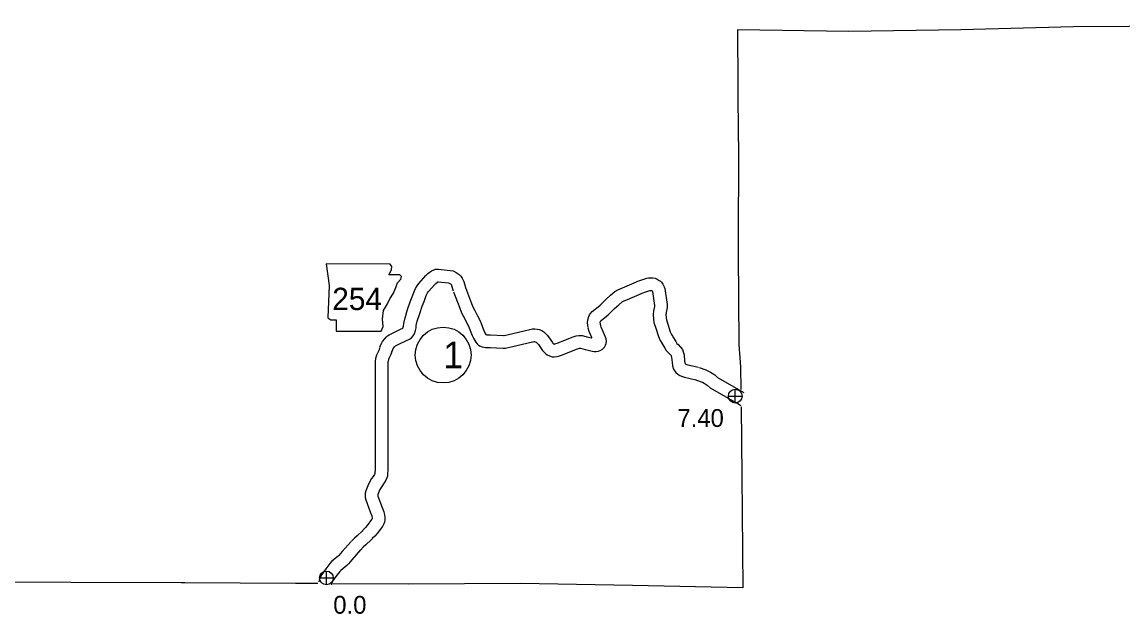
# Model space of a CAD drawing. Extents: x -939622 to -934245, y 1383184 to 1385301.
# Drawn here: x -935018.5 to -934940.3, y 1383949.8 to 1383991.8 of the extents above; entities that cross this region are included whole.
import ezdxf

# ---------------------------------------------------------------- set-up
doc = ezdxf.new("R2010")
doc.units = 0
for name, color, linetype in [('Level 10', 7, 'Continuous'), ('Level 2', 7, 'Continuous'), ('Level 21', 7, 'Continuous'), ('Level 25', 7, 'Continuous'), ('Level 26', 7, 'Continuous'), ('Level 27', 7, 'Continuous')]:
    doc.layers.add(name, color=color, linetype=linetype)

msp = doc.modelspace()

# ---------------------------------------------------------------- linework, layer by layer
at = {"layer": 'Level 10'}
for points in [[(-934993.08, 1383968.751), (-934992.992, 1383968.976), (-934992.896, 1383969.162), (-934992.736, 1383969.366), (-934992.629, 1383969.479), (-934992.531, 1383969.563), (-934992.421, 1383969.637), (-934992.187, 1383969.759), (-934991.565, 1383970.054), (-934991.445, 1383970.104), (-934991.42, 1383970.177), (-934991.404, 1383970.263), (-934991.382, 1383970.451), (-934991.295, 1383970.842), (-934991.11, 1383971.429), (-934990.923, 1383971.98), (-934990.78, 1383972.338), (-934990.624, 1383972.768), (-934990.556, 1383972.93), (-934990.437, 1383973.121), (-934990.323, 1383973.272), (-934989.827, 1383973.843), (-934989.684, 1383973.981), (-934989.409, 1383974.181), (-934989.297, 1383974.239), (-934989.141, 1383974.291), (-934988.906, 1383974.295), (-934988.079, 1383974.217), (-934987.883, 1383974.177), (-934987.657, 1383974.074), (-934987.46, 1383973.928), (-934987.329, 1383973.792), (-934987.244, 1383973.672), (-934987.181, 1383973.564), (-934987.129, 1383973.428), (-934987.007, 1383973)], [(-934992.242, 1383968.422), (-934992.17, 1383968.605), (-934992.134, 1383968.675), (-934992.053, 1383968.778), (-934992.009, 1383968.826), (-934991.987, 1383968.845), (-934991.961, 1383968.862), (-934991.786, 1383968.953), (-934991.199, 1383969.232), (-934990.982, 1383969.323), (-934990.83, 1383969.425), (-934990.712, 1383969.561), (-934990.628, 1383969.714), (-934990.547, 1383969.946), (-934990.513, 1383970.13), (-934990.494, 1383970.301), (-934990.425, 1383970.608), (-934990.254, 1383971.15), (-934990.079, 1383971.668), (-934989.939, 1383972.016), (-934989.785, 1383972.441), (-934989.754, 1383972.516), (-934989.694, 1383972.61), (-934989.623, 1383972.706), (-934989.175, 1383973.222), (-934989.105, 1383973.289), (-934988.96, 1383973.394), (-934988.94, 1383973.395), (-934988.213, 1383973.326), (-934988.164, 1383973.316), (-934988.116, 1383973.294), (-934988.055, 1383973.248), (-934988.024, 1383973.217), (-934988.002, 1383973.186), (-934987.995, 1383973.173), (-934987.983, 1383973.141), (-934987.872, 1383972.754)], [(-934978.288, 1383970.168), (-934978.34, 1383970.481), (-934978.325, 1383970.696), (-934978.246, 1383970.943), (-934978.187, 1383971.059), (-934978.116, 1383971.159), (-934977.996, 1383971.301), (-934977.466, 1383971.732), (-934977.038, 1383972.157), (-934976.714, 1383972.45), (-934976.393, 1383972.721), (-934976.19, 1383972.834), (-934975.858, 1383972.984), (-934975.186, 1383973.261), (-934974.869, 1383973.404)], [(-934974.845, 1383973.414), (-934974.416, 1383973.578), (-934974.115, 1383973.662), (-934973.996, 1383973.686), (-934973.869, 1383973.692), (-934973.703, 1383973.683), (-934973.538, 1383973.651), (-934973.395, 1383973.599), (-934973.237, 1383973.505), (-934973.16, 1383973.442), (-934973.088, 1383973.379), (-934972.976, 1383973.237), (-934972.887, 1383973.056), (-934972.842, 1383972.924), (-934972.688, 1383971.78), (-934972.685, 1383971.575), (-934972.755, 1383971.22), (-934972.771, 1383971.068), (-934972.733, 1383970.701), (-934972.637, 1383970.386), (-934972.456, 1383969.849), (-934972.374, 1383969.661), (-934972.283, 1383969.511)], [(-934987.849, 1383972.688), (-934987.407, 1383971.531), (-934987.299, 1383971.268), (-934987.157, 1383970.972)], [(-934987.008, 1383973.009), (-934986.571, 1383971.863), (-934986.477, 1383971.635), (-934986.345, 1383971.361)], [(-934977.4, 1383970.315), (-934977.435, 1383970.524), (-934977.434, 1383970.526), (-934977.412, 1383970.596), (-934977.405, 1383970.605), (-934977.363, 1383970.656), (-934976.864, 1383971.061), (-934976.419, 1383971.503), (-934976.121, 1383971.772), (-934975.879, 1383971.977), (-934975.785, 1383972.029), (-934975.501, 1383972.157), (-934974.829, 1383972.434), (-934974.498, 1383972.583)], [(-934974.522, 1383972.574), (-934974.133, 1383972.723), (-934973.907, 1383972.786), (-934973.886, 1383972.79), (-934973.872, 1383972.791), (-934973.815, 1383972.788), (-934973.78, 1383972.781), (-934973.756, 1383972.767), (-934973.742, 1383972.755), (-934973.742, 1383972.755), (-934973.722, 1383972.715), (-934973.587, 1383971.712), (-934973.586, 1383971.655), (-934973.646, 1383971.353), (-934973.675, 1383971.068), (-934973.619, 1383970.522), (-934973.494, 1383970.111), (-934973.297, 1383969.526), (-934973.176, 1383969.247), (-934973.053, 1383969.044)], [(-934986.348, 1383971.367), (-934986.159, 1383970.986), (-934985.97, 1383970.643), (-934985.698, 1383969.943), (-934985.621, 1383969.782), (-934985.546, 1383969.655), (-934985.482, 1383969.643), (-934985.252, 1383969.641)], [(-934987.154, 1383970.966), (-934986.956, 1383970.569), (-934986.787, 1383970.261), (-934986.525, 1383969.586), (-934986.416, 1383969.358), (-934986.276, 1383969.122), (-934986.176, 1383969.001), (-934986.094, 1383968.927), (-934985.998, 1383968.863), (-934985.807, 1383968.788), (-934985.569, 1383968.743), (-934985.258, 1383968.741)], [(-934985.282, 1383968.742), (-934984.333, 1383968.685), (-934984.166, 1383968.686), (-934983.756, 1383968.775), (-934982.248, 1383969.141), (-934982.159, 1383969.154), (-934982.109, 1383969.156), (-934982.072, 1383969.153), (-934982.051, 1383969.147), (-934981.991, 1383969.125), (-934981.869, 1383969.007), (-934981.828, 1383968.957), (-934981.525, 1383968.53), (-934981.436, 1383968.427), (-934981.286, 1383968.288), (-934981.196, 1383968.224), (-934981.037, 1383968.143), (-934980.85, 1383968.086), (-934980.703, 1383968.077), (-934980.517, 1383968.1), (-934980.388, 1383968.135), (-934980.185, 1383968.203), (-934979.057, 1383968.641), (-934978.908, 1383968.688), (-934978.85, 1383968.7), (-934978.831, 1383968.701), (-934978.51, 1383968.608), (-934978.286, 1383968.556), (-934978.002, 1383968.475), (-934977.863, 1383968.451), (-934977.714, 1383968.452), (-934977.559, 1383968.482), (-934977.427, 1383968.531), (-934977.27, 1383968.63), (-934977.129, 1383968.767), (-934977.05, 1383968.905), (-934977.005, 1383969.031), (-934976.991, 1383969.18), (-934977.019, 1383969.364), (-934977.061, 1383969.481), (-934977.211, 1383969.811), (-934977.358, 1383970.172), (-934977.411, 1383970.362)], [(-934985.228, 1383969.64), (-934984.31, 1383969.585), (-934984.266, 1383969.586), (-934983.957, 1383969.652), (-934982.421, 1383970.025), (-934982.238, 1383970.053), (-934982.087, 1383970.057), (-934981.92, 1383970.044), (-934981.778, 1383970.006), (-934981.585, 1383969.935), (-934981.437, 1383969.842), (-934981.204, 1383969.616), (-934981.111, 1383969.501), (-934980.817, 1383969.087), (-934980.789, 1383969.054), (-934980.724, 1383968.994), (-934980.704, 1383968.984), (-934980.689, 1383968.986), (-934980.647, 1383968.997), (-934980.493, 1383969.049), (-934979.357, 1383969.489), (-934979.137, 1383969.56), (-934978.944, 1383969.6), (-934978.705, 1383969.601), (-934978.284, 1383969.479), (-934978.061, 1383969.428), (-934978.021, 1383969.416), (-934978.038, 1383969.456), (-934978.211, 1383969.881), (-934978.278, 1383970.121)], [(-934972.279, 1383969.504), (-934972.075, 1383969.154), (-934972.022, 1383969.071), (-934971.984, 1383969.027), (-934971.908, 1383968.957), (-934971.724, 1383968.769), (-934971.602, 1383968.586), (-934971.539, 1383968.434), (-934971.483, 1383968.211), (-934971.442, 1383967.776), (-934971.423, 1383967.64), (-934971.409, 1383967.6), (-934971.39, 1383967.569), (-934971.365, 1383967.553), (-934971.292, 1383967.523), (-934971.217, 1383967.501), (-934970.46, 1383967.334)], [(-934993.089, 1383968.724), (-934993.124, 1383968.619), (-934993.142, 1383968.575), (-934993.237, 1383968.382), (-934993.323, 1383968.184), (-934993.386, 1383967.965), (-934993.415, 1383967.75), (-934993.424, 1383960.258), (-934993.417, 1383960.053), (-934993.429, 1383959.839), (-934993.435, 1383959.792), (-934993.462, 1383959.73), (-934993.515, 1383959.642), (-934993.556, 1383959.593), (-934993.666, 1383959.43), (-934993.887, 1383959.046), (-934994.075, 1383958.569), (-934994.118, 1383958.389), (-934994.129, 1383958.268), (-934994.123, 1383958.079), (-934994.076, 1383957.915), (-934993.769, 1383957.072), (-934993.659, 1383956.789), (-934993.655, 1383956.774), (-934993.63, 1383956.623), (-934993.63, 1383956.591), (-934993.631, 1383956.589), (-934993.634, 1383956.579), (-934993.664, 1383956.522), (-934993.982, 1383956.103), (-934994.106, 1383955.958), (-934994.257, 1383955.805)], [(-934973.057, 1383969.051), (-934972.843, 1383968.683), (-934972.746, 1383968.533), (-934972.632, 1383968.399), (-934972.533, 1383968.309), (-934972.426, 1383968.2), (-934972.4, 1383968.161), (-934972.396, 1383968.151), (-934972.373, 1383968.058), (-934972.336, 1383967.671), (-934972.302, 1383967.431), (-934972.228, 1383967.212), (-934972.069, 1383966.957), (-934971.928, 1383966.844), (-934971.782, 1383966.752), (-934971.591, 1383966.672), (-934971.439, 1383966.628), (-934970.654, 1383966.455)], [(-934992.233, 1383968.449), (-934992.279, 1383968.304), (-934992.323, 1383968.2), (-934992.42, 1383968.004), (-934992.475, 1383967.879), (-934992.503, 1383967.779), (-934992.516, 1383967.689), (-934992.524, 1383960.273), (-934992.516, 1383960.044), (-934992.532, 1383959.759), (-934992.551, 1383959.608), (-934992.582, 1383959.495), (-934992.662, 1383959.313), (-934992.777, 1383959.123), (-934992.833, 1383959.055), (-934992.902, 1383958.952), (-934993.074, 1383958.654), (-934993.214, 1383958.298), (-934993.228, 1383958.241), (-934993.228, 1383958.24), (-934993.227, 1383958.22), (-934993.22, 1383958.193), (-934992.926, 1383957.389), (-934992.805, 1383957.076), (-934992.775, 1383956.971), (-934992.729, 1383956.692), (-934992.731, 1383956.491), (-934992.763, 1383956.343), (-934992.807, 1383956.217), (-934992.903, 1383956.036), (-934993.281, 1383955.539), (-934993.443, 1383955.349), (-934993.619, 1383955.171)], [(-934970.404, 1383967.318), (-934969.923, 1383967.144), (-934969.781, 1383967.082), (-934969.611, 1383966.995), (-934969.293, 1383966.796), (-934969.095, 1383966.62), (-934967.231, 1383965.547)], [(-934970.71, 1383966.472), (-934970.255, 1383966.307), (-934970.166, 1383966.268), (-934970.056, 1383966.212), (-934969.835, 1383966.073), (-934969.624, 1383965.886), (-934967.68, 1383964.767)], [(-934967.416, 1383964.598), (-934967.514, 1383964.646), (-934967.719, 1383964.799)], [(-934994.287, 1383955.774), (-934994.341, 1383955.712), (-934994.685, 1383955.381), (-934994.873, 1383955.214), (-934995.097, 1383954.993)], [(-934995.113, 1383954.976), (-934995.767, 1383954.258), (-934995.989, 1383953.981), (-934996.045, 1383953.921), (-934996.487, 1383953.57), (-934996.635, 1383953.399), (-934996.925, 1383953.02), (-934997.204, 1383952.621), (-934997.371, 1383952.314), (-934997.421, 1383952.112)], [(-934993.615, 1383955.175), (-934993.692, 1383955.089), (-934994.074, 1383954.72), (-934994.258, 1383954.557), (-934994.464, 1383954.353)], [(-934994.448, 1383954.37), (-934995.082, 1383953.673), (-934995.311, 1383953.388), (-934995.437, 1383953.256), (-934995.861, 1383952.918), (-934995.936, 1383952.831), (-934996.199, 1383952.488), (-934996.438, 1383952.146), (-934996.525, 1383951.986), (-934996.547, 1383951.897)]]:
    msp.add_lwpolyline(points, dxfattribs=at)
at = {"layer": 'Level 2'}
for points in [[(-934927.454, 1383991.845), (-934927.932, 1383991.844), (-934935.946, 1383991.552), (-934943.827, 1383991.495), (-934951.827, 1383991.287), (-934959.778, 1383991.17), (-934967.678, 1383991.28), (-934967.632, 1383983.419), (-934967.626, 1383983.341), (-934967.629, 1383975.51), (-934967.628, 1383975.429), (-934967.588, 1383968.955)], [(-934967.588, 1383968.955), (-934967.468, 1383967.376), (-934967.45, 1383965.748)], [(-934967.436, 1383964.52), (-934967.382, 1383959.638), (-934967.307, 1383951.671), (-934975.147, 1383951.833), (-934983.106, 1383951.978), (-934991.044, 1383951.939), (-934996.491, 1383951.972)], [(-934997.478, 1383951.978), (-934998.982, 1383951.987), (-934999.078, 1383951.975), (-935006.923, 1383952.042), (-935007.188, 1383952.037), (-935015.034, 1383952.046), (-935020.366, 1383952.073)]]:
    msp.add_lwpolyline(points, dxfattribs=at)
at = {"layer": 'Level 21'}
msp.add_lwpolyline([(-934996.905, 1383974.667), (-934996.677, 1383973.144), (-934996.778, 1383970.835), (-934996.575, 1383970.708), (-934996.194, 1383970.708), (-934996.194, 1383969.896), (-934992.997, 1383969.896), (-934992.845, 1383970.226), (-934992.896, 1383970.759), (-934992.819, 1383971.368), (-934992.54, 1383971.85), (-934992.363, 1383972.205), (-934992.109, 1383972.586), (-934991.957, 1383972.992), (-934991.83, 1383973.322), (-934991.601, 1383973.601), (-934991.551, 1383973.779), (-934991.652, 1383973.906), (-934992.439, 1383973.906), (-934992.261, 1383974.261), (-934992.236, 1383974.489), (-934992.341, 1383974.665)], close=True, dxfattribs=at)
at = {"layer": 'Level 26'}
for p, q in [((-934967.841, 1383964.798), (-934967.841, 1383965.773)), ((-934968.328, 1383965.286), (-934967.353, 1383965.286)), ((-934997.363, 1383952.38), (-934996.388, 1383952.38)), ((-934996.875, 1383951.892), (-934996.875, 1383952.867))]:
    msp.add_line(p, q, dxfattribs=at)
for centre in [(-934967.841, 1383965.286), (-934996.875, 1383952.38)]:
    msp.add_circle(centre, 0.487, dxfattribs=at)
at = {"layer": 'Level 27'}
msp.add_circle((-934988.586, 1383968.206), 1.98, dxfattribs=at)

# ---------------------------------------------------------------- texts
at = {"layer": 'Level 21'}
msp.add_text('254', height=1.584, dxfattribs=at).set_placement((-934996.464, 1383971.397))
at = {"layer": 'Level 25'}
for s, p in [('7.40', (-934971.954, 1383963.099)), ('0.0', (-934996.389, 1383949.84))]:
    msp.add_text(s, height=1.2672, dxfattribs=at).set_placement(p)
at = {"layer": 'Level 27'}
msp.add_text('1', height=1.901, dxfattribs=at).set_placement((-934988.586, 1383967.255))

doc.saveas('drawing.dxf')
